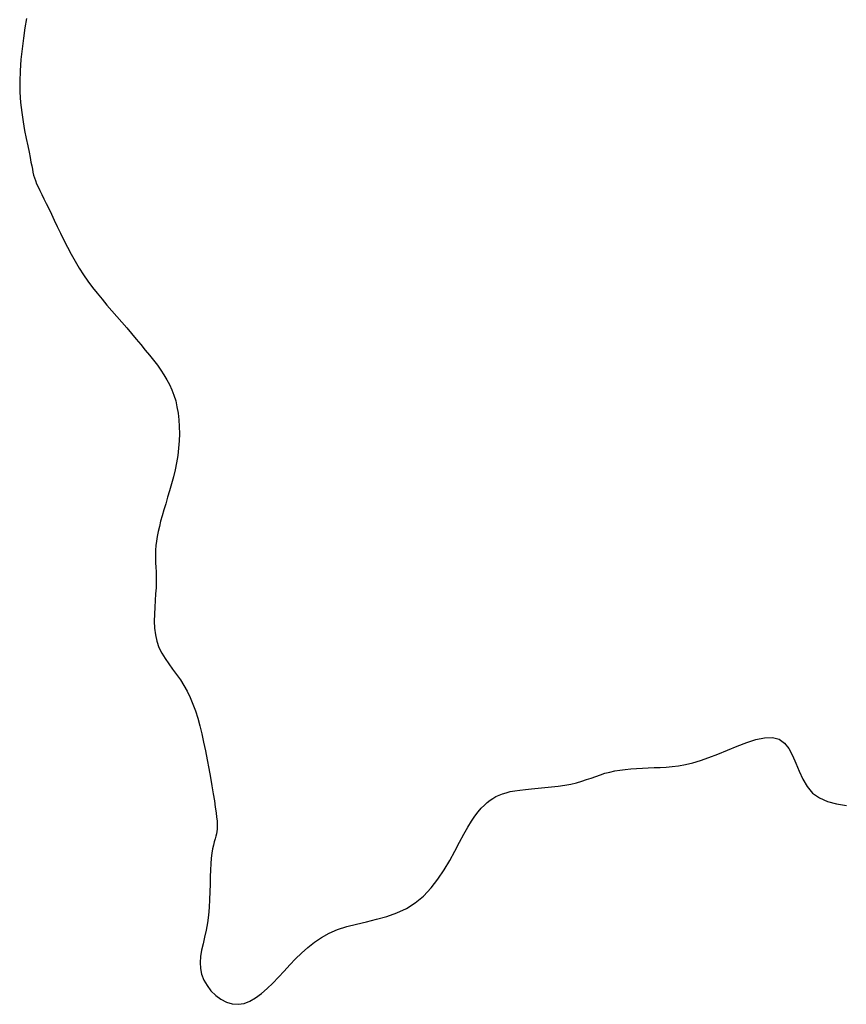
# Model space of a CAD drawing. Header units: millimetres. Extents: x 32690613 to 32693367, y 5343692 to 5344708.
# Tile 662 of 1009: x 32692946 to 32692955, y 5344459 to 5344469. Entities that reach past the tile are written whole.
import ezdxf

# ---------------------------------------------------------------- set-up
doc = ezdxf.new("R2010")
doc.units = ezdxf.units.MM
doc.header["$LTSCALE"] = 20
doc.layers.add('02-DGM_HL_491.50', color=72, linetype='Continuous')

msp = doc.modelspace()

# ---------------------------------------------------------------- linework, layer by layer
at = {"layer": '02-DGM_HL_491.50', "elevation": 491.5, "flags": 128}
msp.add_lwpolyline([(32692946.317, 5344469.346), (32692946.301, 5344469.245), (32692946.285, 5344469.137), (32692946.27, 5344469.025), (32692946.258, 5344468.909), (32692946.249, 5344468.792), (32692946.245, 5344468.676), (32692946.247, 5344468.563), (32692946.255, 5344468.454), (32692946.266, 5344468.349), (32692946.281, 5344468.25), (32692946.297, 5344468.158), (32692946.314, 5344468.073), (32692946.33, 5344467.997), (32692946.344, 5344467.93), (32692946.355, 5344467.873), (32692946.364, 5344467.824), (32692946.372, 5344467.783), (32692946.379, 5344467.747), (32692946.385, 5344467.715), (32692946.392, 5344467.685), (32692946.401, 5344467.656), (32692946.411, 5344467.627), (32692946.424, 5344467.594), (32692946.44, 5344467.56), (32692946.458, 5344467.521), (32692946.478, 5344467.48), (32692946.501, 5344467.434), (32692946.525, 5344467.385), (32692946.552, 5344467.331), (32692946.581, 5344467.272), (32692946.611, 5344467.208), (32692946.643, 5344467.14), (32692946.677, 5344467.069), (32692946.713, 5344466.996), (32692946.751, 5344466.921), (32692946.791, 5344466.846), (32692946.832, 5344466.772), (32692946.876, 5344466.7), (32692946.921, 5344466.63), (32692946.968, 5344466.562), (32692947.017, 5344466.496), (32692947.067, 5344466.433), (32692947.118, 5344466.37), (32692947.169, 5344466.308), (32692947.221, 5344466.248), (32692947.274, 5344466.187), (32692947.326, 5344466.127), (32692947.378, 5344466.066), (32692947.429, 5344466.006), (32692947.48, 5344465.947), (32692947.528, 5344465.889), (32692947.575, 5344465.832), (32692947.62, 5344465.777), (32692947.663, 5344465.723), (32692947.703, 5344465.67), (32692947.74, 5344465.619), (32692947.773, 5344465.568), (32692947.804, 5344465.517), (32692947.832, 5344465.465), (32692947.857, 5344465.411), (32692947.878, 5344465.354), (32692947.897, 5344465.294), (32692947.911, 5344465.23), (32692947.923, 5344465.163), (32692947.931, 5344465.092), (32692947.935, 5344465.02), (32692947.937, 5344464.945), (32692947.934, 5344464.869), (32692947.928, 5344464.792), (32692947.919, 5344464.715), (32692947.906, 5344464.638), (32692947.891, 5344464.562), (32692947.873, 5344464.487), (32692947.853, 5344464.413), (32692947.833, 5344464.341), (32692947.812, 5344464.271), (32692947.792, 5344464.203), (32692947.772, 5344464.138), (32692947.755, 5344464.076), (32692947.738, 5344464.018), (32692947.724, 5344463.962), (32692947.712, 5344463.908), (32692947.701, 5344463.856), (32692947.693, 5344463.807), (32692947.687, 5344463.759), (32692947.683, 5344463.712), (32692947.682, 5344463.667), (32692947.683, 5344463.621), (32692947.685, 5344463.576), (32692947.687, 5344463.529), (32692947.689, 5344463.48), (32692947.691, 5344463.428), (32692947.691, 5344463.372), (32692947.689, 5344463.312), (32692947.685, 5344463.247), (32692947.68, 5344463.178), (32692947.675, 5344463.106), (32692947.671, 5344463.032), (32692947.67, 5344462.958), (32692947.673, 5344462.885), (32692947.682, 5344462.813), (32692947.697, 5344462.745), (32692947.72, 5344462.681), (32692947.75, 5344462.621), (32692947.785, 5344462.563), (32692947.824, 5344462.507), (32692947.864, 5344462.451), (32692947.906, 5344462.395), (32692947.947, 5344462.338), (32692947.985, 5344462.278), (32692948.02, 5344462.216), (32692948.052, 5344462.15), (32692948.08, 5344462.08), (32692948.106, 5344462.007), (32692948.13, 5344461.93), (32692948.153, 5344461.849), (32692948.173, 5344461.765), (32692948.193, 5344461.677), (32692948.213, 5344461.584), (32692948.231, 5344461.49), (32692948.249, 5344461.396), (32692948.266, 5344461.303), (32692948.281, 5344461.214), (32692948.295, 5344461.13), (32692948.307, 5344461.053), (32692948.317, 5344460.986), (32692948.325, 5344460.929), (32692948.331, 5344460.881), (32692948.335, 5344460.842), (32692948.337, 5344460.808), (32692948.337, 5344460.78), (32692948.336, 5344460.754), (32692948.333, 5344460.73), (32692948.328, 5344460.706), (32692948.321, 5344460.68), (32692948.314, 5344460.652), (32692948.305, 5344460.62), (32692948.297, 5344460.585), (32692948.288, 5344460.545), (32692948.281, 5344460.499), (32692948.274, 5344460.447), (32692948.269, 5344460.388), (32692948.265, 5344460.322), (32692948.263, 5344460.249), (32692948.261, 5344460.172), (32692948.259, 5344460.091), (32692948.256, 5344460.008), (32692948.252, 5344459.924), (32692948.244, 5344459.842), (32692948.234, 5344459.761), (32692948.219, 5344459.684), (32692948.203, 5344459.611), (32692948.187, 5344459.54), (32692948.172, 5344459.472), (32692948.161, 5344459.406), (32692948.156, 5344459.342), (32692948.159, 5344459.279), (32692948.171, 5344459.217), (32692948.195, 5344459.155), (32692948.229, 5344459.096), (32692948.271, 5344459.042), (32692948.321, 5344458.993), (32692948.376, 5344458.953), (32692948.435, 5344458.922), (32692948.497, 5344458.903), (32692948.559, 5344458.898), (32692948.621, 5344458.908), (32692948.683, 5344458.932), (32692948.744, 5344458.967), (32692948.805, 5344459.012), (32692948.865, 5344459.065), (32692948.926, 5344459.124), (32692948.986, 5344459.186), (32692949.046, 5344459.251), (32692949.106, 5344459.316), (32692949.167, 5344459.379), (32692949.23, 5344459.441), (32692949.297, 5344459.5), (32692949.367, 5344459.556), (32692949.442, 5344459.606), (32692949.524, 5344459.652), (32692949.612, 5344459.69), (32692949.709, 5344459.722), (32692949.811, 5344459.749), (32692949.917, 5344459.774), (32692950.025, 5344459.8), (32692950.133, 5344459.83), (32692950.239, 5344459.867), (32692950.34, 5344459.913), (32692950.435, 5344459.972), (32692950.523, 5344460.046), (32692950.602, 5344460.131), (32692950.674, 5344460.224), (32692950.74, 5344460.323), (32692950.799, 5344460.423), (32692950.854, 5344460.522), (32692950.903, 5344460.616), (32692950.949, 5344460.701), (32692950.991, 5344460.775), (32692951.03, 5344460.839), (32692951.067, 5344460.893), (32692951.101, 5344460.938), (32692951.134, 5344460.977), (32692951.166, 5344461.009), (32692951.196, 5344461.036), (32692951.227, 5344461.06), (32692951.257, 5344461.08), (32692951.289, 5344461.099), (32692951.322, 5344461.115), (32692951.358, 5344461.129), (32692951.397, 5344461.141), (32692951.44, 5344461.152), (32692951.488, 5344461.161), (32692951.542, 5344461.169), (32692951.602, 5344461.176), (32692951.667, 5344461.183), (32692951.736, 5344461.189), (32692951.807, 5344461.195), (32692951.879, 5344461.202), (32692951.949, 5344461.211), (32692952.017, 5344461.22), (32692952.082, 5344461.232), (32692952.141, 5344461.246), (32692952.197, 5344461.262), (32692952.249, 5344461.279), (32692952.298, 5344461.296), (32692952.347, 5344461.313), (32692952.395, 5344461.33), (32692952.443, 5344461.346), (32692952.494, 5344461.359), (32692952.547, 5344461.371), (32692952.602, 5344461.38), (32692952.659, 5344461.387), (32692952.718, 5344461.392), (32692952.779, 5344461.397), (32692952.84, 5344461.4), (32692952.902, 5344461.403), (32692952.965, 5344461.406), (32692953.027, 5344461.408), (32692953.091, 5344461.412), (32692953.156, 5344461.417), (32692953.224, 5344461.426), (32692953.296, 5344461.439), (32692953.373, 5344461.457), (32692953.455, 5344461.481), (32692953.544, 5344461.512), (32692953.64, 5344461.55), (32692953.741, 5344461.592), (32692953.843, 5344461.635), (32692953.945, 5344461.673), (32692954.043, 5344461.704), (32692954.134, 5344461.722), (32692954.217, 5344461.725), (32692954.287, 5344461.707), (32692954.344, 5344461.667), (32692954.39, 5344461.608), (32692954.429, 5344461.536), (32692954.464, 5344461.454), (32692954.499, 5344461.368), (32692954.538, 5344461.283), (32692954.585, 5344461.205), (32692954.643, 5344461.137), (32692954.715, 5344461.085), (32692954.8, 5344461.047), (32692954.897, 5344461.021), (32692955.003, 5344461.006)], dxfattribs=at)

doc.saveas('drawing.dxf')
